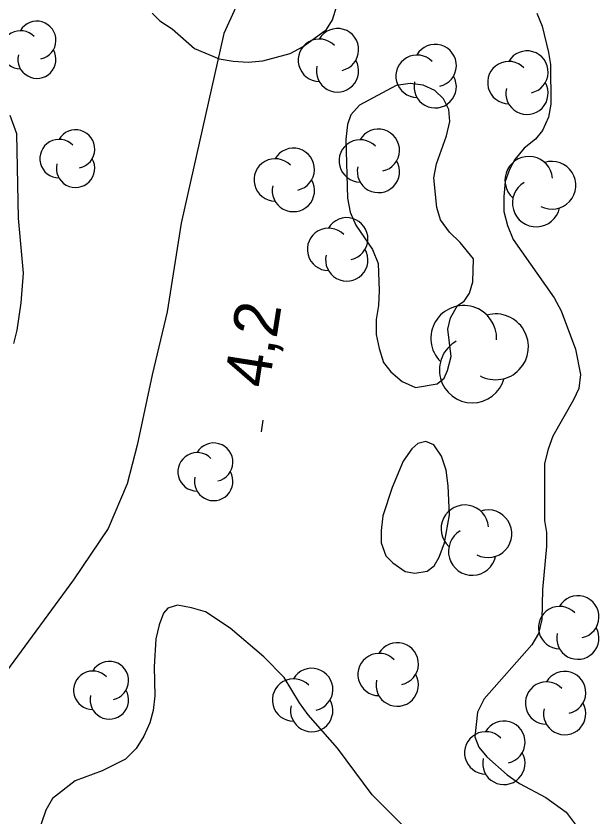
# Model space of a CAD drawing. Extents: x 282461 to 284471, y 5554090 to 5557646.
# Drawn here: x 283284 to 283322.6, y 5556563.4 to 5556616.4 of the extents above; entities that cross this region are included whole.
import ezdxf

# ---------------------------------------------------------------- set-up
doc = ezdxf.new("R2010")
doc.units = 0
for name, color, linetype in [('Niveau 1', 7, 'Continuous'), ('Niveau 2', 7, 'Continuous'), ('Niveau 22', 7, 'Continuous'), ('Niveau 3', 7, 'Continuous'), ('Niveau 44', 7, 'Continuous')]:
    doc.layers.add(name, color=color, linetype=linetype)

msp = doc.modelspace()

# ---------------------------------------------------------------- linework, layer by layer
at = {"layer": 'Niveau 1'}
for points in [[(283314.28, 5556600.35), (283313.39, 5556601.44), (283312.69, 5556602.13), (283312.1, 5556602.94), (283311.86, 5556603.75), (283311.66, 5556605.72), (283311.82, 5556606.65), (283312.5, 5556608.51), (283312.72, 5556609.45), (283312.65, 5556610.26), (283312.3, 5556610.95), (283311.71, 5556611.52), (283310.95, 5556611.86), (283310.08, 5556611.97), (283309.15, 5556611.84), (283306.73, 5556610.54), (283306.15, 5556609.89), (283305.93, 5556609.25), (283305.82, 5556608.26), (283305.93, 5556604.38), (283306.11, 5556603.45), (283306.47, 5556602.58), (283307.59, 5556600.97), (283307.95, 5556600.05), (283308.03, 5556598.25), (283307.99, 5556597.26), (283307.82, 5556596.33), (283307.83, 5556595.34), (283308.02, 5556594.42), (283308.32, 5556593.49), (283308.79, 5556592.86), (283309.55, 5556592.23), (283310.43, 5556591.83), (283311.88, 5556592.08), (283312.34, 5556592.44), (283312.56, 5556592.96), (283312.79, 5556593.89), (283312.59, 5556595.69), (283312.76, 5556596.45), (283313.21, 5556597.26), (283313.67, 5556597.56), (283314.01, 5556598.08), (283314.24, 5556598.84), (283314.28, 5556600.35)], [(283312.6, 5556585.3), (283312.47, 5556586.34), (283312.17, 5556587.27), (283311.64, 5556588.02), (283311.11, 5556588.24), (283310.59, 5556588.12), (283310.19, 5556587.77), (283309.62, 5556586.95), (283308.88, 5556585.2), (283308.27, 5556583.33), (283308.16, 5556582.35), (283308.17, 5556581.53), (283308.47, 5556580.67), (283308.94, 5556580.21), (283309.76, 5556579.64), (283310.4, 5556579.53), (283311.21, 5556579.65), (283311.67, 5556580.01), (283312.01, 5556580.59), (283312.35, 5556581.52), (283312.68, 5556583.39), (283312.6, 5556585.3)]]:
    msp.add_lwpolyline(points, dxfattribs=at)
at = {"layer": 'Niveau 2'}
for points in [[(283292.97, 5556616.64), (283293.49, 5556616.12), (283294.31, 5556615.61), (283295.78, 5556614.29), (283297.42, 5556613.61), (283298.35, 5556613.45), (283299.34, 5556613.4), (283300.32, 5556613.47), (283302.12, 5556613.96), (283302.98, 5556614.43), (283304.54, 5556615.55), (283304.94, 5556616.2), (283305.22, 5556617.13)], [(283318.47, 5556616.64), (283318.83, 5556615.78), (283319.26, 5556614.04), (283319.38, 5556613.23), (283319.41, 5556610.61), (283319.25, 5556609.74), (283318.85, 5556608.86), (283318.39, 5556608.28), (283317.65, 5556607.69), (283317.02, 5556606.93), (283316.67, 5556606.28), (283316.39, 5556605.47), (283316.29, 5556604.48), (283316.3, 5556603.49), (283316.54, 5556602.56), (283316.9, 5556601.64), (283319.62, 5556597.78), (283320.1, 5556596.91), (283321.05, 5556594.37), (283321.37, 5556592.69), (283321.26, 5556591.76), (283320.92, 5556591), (283319.55, 5556588.6), (283319.22, 5556587.73), (283318.99, 5556586.79), (283318.98, 5556583.02), (283319.11, 5556582.21), (283319.12, 5556581.28), (283318.86, 5556578.43), (283318.82, 5556576.45), (283318.6, 5556575.52), (283318.15, 5556574.76), (283314.99, 5556571.18), (283314.54, 5556570.3), (283314.38, 5556568.68), (283314.63, 5556567.98), (283315.16, 5556567.35), (283316.51, 5556566.15), (283317.33, 5556565.57), (283319.08, 5556564.66), (283320.43, 5556563.69), (283321.61, 5556562.08)], [(283283.81, 5556594.75), (283284.03, 5556595.63), (283284.3, 5556597.43), (283284.45, 5556599.41), (283284.12, 5556603.06), (283284, 5556608.64), (283283.57, 5556609.85)], [(283309.57, 5556562.81), (283307.57, 5556564.82), (283305.27, 5556567.93), (283303.33, 5556570.12), (283302.74, 5556570.92), (283301.73, 5556572.6), (283300.38, 5556573.98), (283298.15, 5556575.87), (283296.51, 5556576.95), (283295.58, 5556577.23), (283294.65, 5556577.39), (283294.01, 5556577.21), (283293.72, 5556576.86), (283293.44, 5556576.1), (283293.22, 5556575.17), (283293.12, 5556573.31), (283293.15, 5556571.39), (283293.04, 5556570.41), (283292.82, 5556569.59)], [(283292.82, 5556569.59), (283292.42, 5556568.71), (283291.91, 5556567.9), (283291.22, 5556567.19), (283289.66, 5556566.42), (283287.87, 5556565.76), (283286.37, 5556564.58), (283285.92, 5556563.82), (283285.3, 5556562.01)]]:
    msp.add_lwpolyline(points, dxfattribs=at)
at = {"layer": 'Niveau 22'}
msp.add_lwpolyline([(283295.74, 5556650.72), (283297.31, 5556645.62), (283299.1, 5556640.48), (283300.19, 5556636.08), (283300.33, 5556630.88), (283300.28, 5556625.42), (283299.2, 5556618.56), (283297.73, 5556615.29), (283294.91, 5556602.72), (283293.97, 5556596.85), (283292.98, 5556592.66), (283291.99, 5556588), (283291.32, 5556585.44), (283290.06, 5556582.49), (283287.76, 5556579.07), (283283.33, 5556573.03)], dxfattribs=at)
at = {"layer": 'Niveau 3'}
msp.add_line((283300.22, 5556588.88), (283300.34, 5556589.67), dxfattribs=at)
at = {"layer": 'Niveau 44'}
for centre, radius, start, end in [((283285.337, 5556614.844), 1.264, 282.2692, 149.7263), ((283284.25, 5556614.212), 1.264, 44.1154, 269.804), ((283305.265, 5556614.218), 1.403, 282.2692, 149.7263), ((283304.058, 5556613.517), 1.403, 44.1154, 269.804), ((283285.337, 5556613.581), 1.264, 166.9369, 29.6212), ((283311.741, 5556613.163), 1.403, 282.2692, 149.7263), ((283317.826, 5556612.737), 1.403, 282.2692, 149.7263), ((283310.535, 5556612.461), 1.403, 44.1154, 269.804), ((283305.265, 5556612.815), 1.403, 166.9369, 29.6212), ((283316.62, 5556612.036), 1.403, 44.1154, 269.804), ((283311.741, 5556611.76), 1.403, 166.9369, 29.6212), ((283317.826, 5556611.334), 1.403, 166.9369, 29.6212), ((283287.899, 5556607.632), 1.275, 282.2692, 149.7263), ((283307.976, 5556607.548), 1.403, 282.2692, 149.7263), ((283286.803, 5556606.995), 1.275, 44.1154, 269.804), ((283306.769, 5556606.846), 1.403, 44.1154, 269.804), ((283302.338, 5556606.288), 1.403, 282.2692, 149.7263), ((283287.899, 5556606.357), 1.275, 166.9369, 29.6212), ((283301.131, 5556605.587), 1.403, 44.1154, 269.804), ((283307.976, 5556606.145), 1.403, 166.9369, 29.6212), ((283317.948, 5556605.561), 1.58, 5.0718, 227.7562), ((283319.485, 5556605.233), 1.58, 242.2503, 107.9389), ((283302.338, 5556604.885), 1.403, 166.9369, 29.6212), ((283318.44, 5556604.06), 1.58, 120.4041, 347.8612), ((283305.876, 5556601.684), 1.403, 282.2692, 149.7263), ((283304.67, 5556600.982), 1.403, 44.1154, 269.804), ((283305.876, 5556600.281), 1.403, 166.9369, 29.6212), ((283313.632, 5556595.083), 2.181, 357.3997, 224.8568), ((283315.74, 5556594.523), 2.181, 242.0674, 104.7518), ((283314.205, 5556592.99), 2.181, 119.2459, 344.9345), ((283297.054, 5556586.876), 1.275, 282.2692, 149.7263), ((283295.957, 5556586.239), 1.275, 44.1154, 269.804), ((283297.054, 5556585.601), 1.275, 166.9369, 29.6212), ((283313.708, 5556582.461), 1.58, 5.0718, 227.7562), ((283315.245, 5556582.133), 1.58, 242.2503, 107.9389), ((283314.2, 5556580.96), 1.58, 120.4041, 347.8612), ((283321.197, 5556576.617), 1.403, 282.2692, 149.7263), ((283319.991, 5556575.915), 1.403, 44.1154, 269.804), ((283321.197, 5556575.214), 1.403, 166.9369, 29.6212), ((283309.227, 5556573.505), 1.403, 282.2692, 149.7263), ((283308.02, 5556572.804), 1.403, 44.1154, 269.804), ((283290.139, 5556572.398), 1.275, 282.2692, 149.7263), ((283289.042, 5556571.76), 1.275, 44.1154, 269.804), ((283303.555, 5556571.814), 1.403, 282.2692, 149.7263), ((283309.227, 5556572.102), 1.403, 166.9369, 29.6212), ((283320.326, 5556571.612), 1.403, 282.2692, 149.7263), ((283302.349, 5556571.113), 1.403, 44.1154, 269.804), ((283319.12, 5556570.91), 1.403, 44.1154, 269.804), ((283290.139, 5556571.123), 1.275, 166.9369, 29.6212), ((283303.555, 5556570.411), 1.403, 166.9369, 29.6212), ((283320.326, 5556570.209), 1.403, 166.9369, 29.6212), ((283316.298, 5556568.313), 1.403, 282.2692, 149.7263), ((283315.092, 5556567.611), 1.403, 44.1154, 269.804), ((283316.298, 5556566.91), 1.403, 166.9369, 29.6212)]:
    msp.add_arc(centre, radius, start, end, dxfattribs=at)

# ---------------------------------------------------------------- texts
at = {"layer": 'Niveau 3'}
msp.add_text('4,2  ', height=3, rotation=81.0957, dxfattribs=at).set_placement((283300.7, 5556591.72))

doc.saveas('drawing.dxf')
